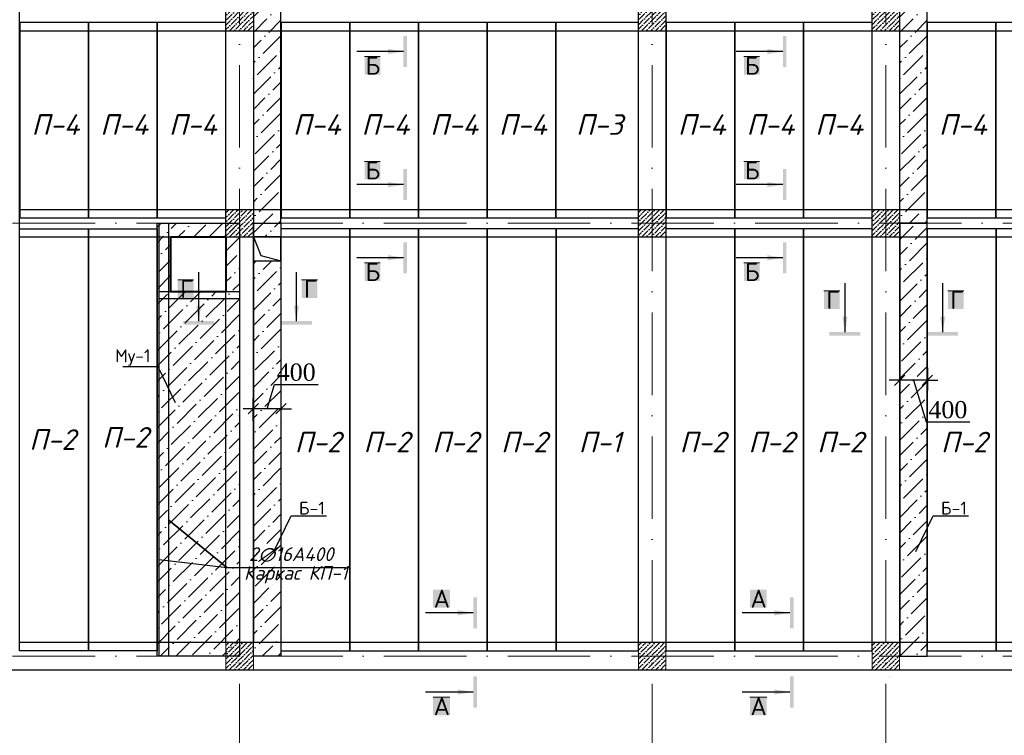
# Model space of a CAD drawing. Header units: millimetres. Extents: x 363306 to 7757304, y 1022887 to 1207196.
# Tile 648 of 656: x 2219500 to 2233821, y 1068953 to 1079362. Entities that reach past the tile are written whole.
import ezdxf

# ---------------------------------------------------------------- set-up
doc = ezdxf.new("R2010")
doc.units = ezdxf.units.MM
doc.linetypes.add('ACAD_ISO10W100', pattern=[18, 12, -3, 0, -3])
doc.layers.add('.', color=7, linetype='Continuous', lineweight=15)
doc.layers.add('размеры', color=12, linetype='Continuous', lineweight=15)
for name, color, linetype in [('0 @ 100', 7, 'Continuous'), ('PDF3_0', 7, 'Continuous'), ('PDF3_Text', 7, 'Continuous'), ('PDF6_0', 7, 'Continuous'), ('PDF6_Text', 7, 'Continuous')]:
    doc.layers.add(name, color=color, linetype=linetype)
doc.styles.add('Arial Gyr', font='arial.ttf')
doc.styles.add('iso', font='isocpeur.TTF')
doc.styles.add('PDF ISOCPEUR', font='isocpeur.TTF')
doc.styles.add('PDF ISOCPEUR Italic', font='isocpeui.ttf')
doc.styles.add('WMF-Times New Roman0', font='times.ttf')
doc.styles.add('ГОСТ 2.304', font='isocpeui.ttf')
doc.dimstyles.new('Copy of 9580548', dxfattribs={"dimtxt": 150, "dimasz": 150, "dimexe": 150, "dimexo": 20, "dimgap": 80, "dimtad": 1, "dimtxsty": 'Arial Gyr', "dimblk": 'OBLIQUE', "dimcen": 5, "dimdle": 150, "dimadec": 0, "dimazin": 0, "dimtfac": 1, "dimtmove": 0, "dimatfit": 1, "dimldrblk": 'OBLIQUE', "dimfxl": 0, "dimarcsym": 0})
pattern_1 = [(45, (2222898.63, 1079402.25), (84.19, 308.6963), [396.875, -79.375, 0, -79.375])]

# ---------------------------------------------------------------- blocks, each defined once
blk = doc.blocks.new('_Oblique')
at = {"color": 0, "linetype": 'ByBlock', "lineweight": -2}
blk.add_line((-0.5, -0.5), (0.5, 0.5), dxfattribs=at)
blk = doc.blocks.new('*D2183')
at = {"color": 0, "linetype": 'ByBlock', "lineweight": -2, "transparency": 16777216}
for p, q in [((2223099, 1073704), (2223205, 1074056)), ((2223205, 1074056), (2223840, 1074056)), ((2222898, 1073525), (2222898, 1073854)), ((2223301, 1073525), (2223301, 1073854)), ((2222898, 1073704), (2222748, 1073704)), ((2223301, 1073704), (2222898, 1073704)), ((2223301, 1073704), (2222898, 1073704)), ((2223301, 1073704), (2223451, 1073704))]:
    blk.add_line(p, q, dxfattribs=at)
at = {"layer": 'Defpoints', "color": 0, "linetype": 'ByBlock', "lineweight": 30, "transparency": 16777216}
for p in [(2222898, 1073704), (2222898, 1073505), (2223301, 1073505)]:
    blk.add_point(p, dxfattribs=at)
at = {"color": 0, "linetype": 'ByBlock', "lineweight": -2, "transparency": 16777216, "xscale": 150, "yscale": 150, "zscale": 150}
blk.add_blockref('_Oblique', (2222898, 1073704), dxfattribs=at)
at = {"color": 0, "linetype": 'ByBlock', "lineweight": -2, "transparency": 16777216, "xscale": 150, "yscale": 150, "zscale": 150, "rotation": 180}
blk.add_blockref('_Oblique', (2223301, 1073704), dxfattribs=at)
at = {"color": 0, "linetype": 'ByBlock', "lineweight": 0, "transparency": 16777216, "insert": (2223522, 1074233), "char_height": 250, "attachment_point": 5, "style": 'WMF-Times New Roman0'}
blk.add_mtext('400', dxfattribs=at)
blk = doc.blocks.new('*D2186')
at = {"color": 0, "linetype": 'ByBlock', "lineweight": -2, "transparency": 16777216}
for p, q in [((2232298, 1074296), (2232298, 1073967)), ((2232702, 1074296), (2232702, 1073967)), ((2232298, 1074117), (2232148, 1074117)), ((2232702, 1074117), (2232298, 1074117)), ((2232702, 1074117), (2232298, 1074117)), ((2232500, 1074117), (2232682, 1073511)), ((2232702, 1074117), (2232852, 1074117)), ((2232682, 1073511), (2233317, 1073511))]:
    blk.add_line(p, q, dxfattribs=at)
at = {"layer": 'Defpoints', "color": 0, "linetype": 'ByBlock', "lineweight": 30, "transparency": 16777216}
for p in [(2232298, 1074316), (2232702, 1074316), (2232298, 1074117)]:
    blk.add_point(p, dxfattribs=at)
at = {"color": 0, "linetype": 'ByBlock', "lineweight": -2, "transparency": 16777216, "xscale": 150, "yscale": 150, "zscale": 150}
blk.add_blockref('_Oblique', (2232298, 1074117), dxfattribs=at)
at = {"color": 0, "linetype": 'ByBlock', "lineweight": -2, "transparency": 16777216, "xscale": 150, "yscale": 150, "zscale": 150, "rotation": 180}
blk.add_blockref('_Oblique', (2232702, 1074117), dxfattribs=at)
at = {"color": 0, "linetype": 'ByBlock', "lineweight": 0, "transparency": 16777216, "insert": (2233000, 1073688), "char_height": 250, "attachment_point": 5, "style": 'WMF-Times New Roman0'}
blk.add_mtext('400', dxfattribs=at)

msp = doc.modelspace()

# ---------------------------------------------------------------- hatches: boundary and pattern name
at = {"layer": '.', "ltscale": 100, "true_color": 0x636466}
h = msp.add_hatch(dxfattribs=at)
h.set_pattern_fill('ANSI36', color=251, scale=50)
h.set_pattern_definition(pattern_1)
h.paths.add_polyline_path([(2223298.633, 1085702.249), (2222898.633, 1085702.249), (2222898.633, 1085502.249), (2223298.633, 1085502.249)])
h.paths.add_polyline_path([(2223298.633, 1085502.249), (2222898.633, 1085502.249), (2222898.633, 1079952.249), (2223298.633, 1079952.249)])
h.paths.add_polyline_path([(2223298.633, 1079602.249), (2222898.633, 1079602.249), (2222898.633, 1076402.249), (2223298.633, 1076402.249)])
h = msp.add_hatch(dxfattribs=at)
h.set_pattern_fill('ANSI36', color=251, scale=50)
h.set_pattern_definition([(45, (2232298.63, 1079402.25), (84.19, 308.6963), [396.875, -79.375, 0, -79.375])])
h.paths.add_polyline_path([(2232698.633, 1085702.249), (2232298.633, 1085702.249), (2232298.633, 1085502.249), (2232698.633, 1085502.249)])
h.paths.add_polyline_path([(2232698.633, 1085502.249), (2232298.633, 1085502.249), (2232298.633, 1079952.249), (2232698.633, 1079952.249)])
h.paths.add_polyline_path([(2232698.633, 1079602.249), (2232298.633, 1079602.249), (2232298.633, 1076402.249), (2232698.633, 1076402.249)])
h = msp.add_hatch(dxfattribs=at)
h.set_pattern_fill('ANSI36', color=251, scale=50)
h.set_pattern_definition([(45, (247899.73, -65460), (84.189901, 308.696304), [396.875, -79.375, 0, -79.375])])
h.paths.add_polyline_path([(2221498.338, 1076402.249), (2222698.633, 1076402.249), (2222698.633, 1070102.249), (2221498.338, 1070102.249)])
h.paths.add_polyline_path([(2222498.961, 1075402.344), (2222498.961, 1076201.302), (2221698.463, 1076201.302), (2221698.463, 1075402.344)], flags=16)
h = msp.add_hatch(dxfattribs=at)
h.set_pattern_fill('ANSI36', color=251, scale=50)
h.set_pattern_definition(pattern_1)
h.paths.add_polyline_path([(2223298.633, 1070102.249), (2222898.633, 1070102.249), (2222898.633, 1070302.249), (2223298.633, 1070302.249)])
h.paths.add_polyline_path([(2223298.633, 1070302.249), (2222898.633, 1070302.249), (2222898.633, 1075852.249), (2223298.633, 1075852.249)])
h.paths.add_polyline_path([(2223298.633, 1076202.249), (2222898.633, 1076202.249), (2222898.633, 1076402.249), (2223298.633, 1076402.249)])
h = msp.add_hatch(dxfattribs=at)
h.set_pattern_fill('ANSI36', color=251, scale=50)
h.set_pattern_definition([(45, (2232299.51, 1070102.25), (84.19, 308.6963), [396.875, -79.375, 0, -79.375])])
h.paths.add_polyline_path([(2232699.514, 1076402.249), (2232299.514, 1076402.249), (2232299.514, 1076202.249), (2232699.514, 1076202.249)])
h.paths.add_polyline_path([(2232699.514, 1076202.249), (2232299.514, 1076202.249), (2232299.514, 1070302.249), (2232699.514, 1070302.249)])
h.paths.add_polyline_path([(2232699.514, 1070302.249), (2232299.514, 1070302.249), (2232299.514, 1070102.249), (2232699.514, 1070102.249)])
at = {"ltscale": 100}
h = msp.add_hatch(dxfattribs=at)
h.set_pattern_fill('ANSI36', color=256, scale=15, style=0)
h.set_pattern_definition([(45, (-14802063.917, 10262432.25), (25.25697034, 92.60889125), [119.0625, -23.8125, 0, -23.8125])])
h.paths.add_polyline_path([(2222898.633, 1079602.249), (2222498.633, 1079602.249), (2222498.633, 1079202.249), (2222898.633, 1079202.249)])
h = msp.add_hatch(dxfattribs=at)
h.set_pattern_fill('ANSI36', color=256, scale=15, style=0)
h.set_pattern_definition([(45, (-14815263.917, 10262432.25), (25.25697034, 92.60889125), [119.0625, -23.8125, 0, -23.8125])])
h.paths.add_polyline_path([(2228898.633, 1079602.249), (2228498.633, 1079602.249), (2228498.633, 1079202.249), (2228898.633, 1079202.249)])
h = msp.add_hatch(dxfattribs=at)
h.set_pattern_fill('ANSI36', color=256, scale=15, style=0)
h.set_pattern_definition([(45, (-14811863.917, 10262432.25), (25.25697034, 92.60889125), [119.0625, -23.8125, 0, -23.8125])])
h.paths.add_polyline_path([(2232298.633, 1079602.249), (2231898.633, 1079602.249), (2231898.633, 1079202.249), (2232298.633, 1079202.249)])
h = msp.add_hatch(dxfattribs=at)
h.set_pattern_fill('ANSI36', color=256, scale=15, style=0)
h.set_pattern_definition([(45, (-14802063.917, 10259432.25), (25.25697034, 92.60889125), [119.0625, -23.8125, 0, -23.8125])])
h.paths.add_polyline_path([(2222898.633, 1076602.249), (2222498.633, 1076602.249), (2222498.633, 1076202.249), (2222898.633, 1076202.249)])
h = msp.add_hatch(dxfattribs=at)
h.set_pattern_fill('ANSI36', color=256, scale=15, style=0)
h.set_pattern_definition([(45, (-14815263.917, 10259432.25), (25.25697034, 92.60889125), [119.0625, -23.8125, 0, -23.8125])])
h.paths.add_polyline_path([(2228898.633, 1076602.249), (2228498.633, 1076602.249), (2228498.633, 1076202.249), (2228898.633, 1076202.249)])
h = msp.add_hatch(dxfattribs=at)
h.set_pattern_fill('ANSI36', color=256, scale=15, style=0)
h.set_pattern_definition([(45, (-14811863.917, 10259432.25), (25.25697034, 92.60889125), [119.0625, -23.8125, 0, -23.8125])])
h.paths.add_polyline_path([(2232298.633, 1076602.249), (2231898.633, 1076602.249), (2231898.633, 1076202.249), (2232298.633, 1076202.249)])
h = msp.add_hatch(dxfattribs=at)
h.set_pattern_fill('ANSI36', color=256, scale=15, style=0)
h.set_pattern_definition([(45, (-14821263.917, 10253132.25), (25.25697034, 92.60889125), [119.0625, -23.8125, 0, -23.8125])])
h.paths.add_polyline_path([(2222898.633, 1070302.249), (2222498.633, 1070302.249), (2222498.633, 1069902.249), (2222898.633, 1069902.249)])
h = msp.add_hatch(dxfattribs=at)
h.set_pattern_fill('ANSI36', color=256, scale=15, style=0)
h.set_pattern_definition([(45, (-14815263.917, 10253132.25), (25.25697034, 92.60889125), [119.0625, -23.8125, 0, -23.8125])])
h.paths.add_polyline_path([(2228898.633, 1070302.249), (2228498.633, 1070302.249), (2228498.633, 1069902.249), (2228898.633, 1069902.249)])
h = msp.add_hatch(dxfattribs=at)
h.set_pattern_fill('ANSI36', color=256, scale=15, style=0)
h.set_pattern_definition([(45, (-14811863.917, 10253132.25), (25.25697034, 92.60889125), [119.0625, -23.8125, 0, -23.8125])])
h.paths.add_polyline_path([(2232298.633, 1070302.249), (2231898.633, 1070302.249), (2231898.633, 1069902.249), (2232298.633, 1069902.249)])

# ---------------------------------------------------------------- linework, layer by layer
at = {"color": 1, "linetype": 'ACAD_ISO10W100', "lineweight": 9, "ltscale": 100}
for p, q in [((2222698.633, 1085902.249, 0), (2222698.633, 1067226.703, 0)), ((2228698.633, 1085902.249, 0), (2228698.633, 1067226.703, 0)), ((2232098.633, 1085902.249, 0), (2232098.633, 1067226.703, 0)), ((2245798.633, 1076402.249, 0), (2217033.598, 1076402.249, 0)), ((2245798.633, 1070102.249, 0), (2217033.598, 1070102.249, 0))]:
    msp.add_line(p, q, dxfattribs=at)
at = {"color": 0, "ltscale": 100}
for p, q in [((2222498.633, 1070302.249, 0), (2222498.633, 1085502.249, 0)), ((2222898.633, 1085502.249, 0), (2222898.633, 1070302.249, 0)), ((2228498.633, 1070302.249, 0), (2228498.633, 1085502.249, 0)), ((2228898.633, 1085502.249, 0), (2228898.633, 1070302.249, 0)), ((2231898.633, 1070302.249, 0), (2231898.633, 1085502.249, 0)), ((2232298.633, 1085502.249, 0), (2232298.633, 1070302.249, 0)), ((2219498.633, 1079202.249, 0), (2245398.633, 1079202.249, 0)), ((2219498.633, 1076602.249, 0), (2245398.633, 1076602.249, 0)), ((2219498.633, 1076202.249, 0), (2245398.633, 1076202.249, 0)), ((2222898.633, 1076202.249, 0), (2223005.924, 1075929.988, 0)), ((2223005.924, 1075929.988, 0), (2223298.633, 1075852.249, 0))]:
    msp.add_line(p, q, dxfattribs=at)
at = {"color": 0, "ltscale": 100, "elevation": 0}
for points in [[(2219098.633, 1085902.249), (2245798.633, 1085902.249), (2245798.633, 1069902.249), (2219098.633, 1069902.249)], [(2245398.633, 1070302.249), (2219498.633, 1070302.249), (2219498.633, 1085502.249), (2245398.633, 1085502.249)]]:
    msp.add_lwpolyline(points, close=True, dxfattribs=at)
at = {"color": 3, "lineweight": 30, "ltscale": 100, "elevation": 0}
for points in [[(2222898.633, 1076402.249), (2223298.633, 1076402.249), (2223298.633, 1085702.249), (2222898.633, 1085702.249)], [(2232298.633, 1076402.249), (2232698.633, 1076402.249), (2232698.633, 1085702.249), (2232298.633, 1085702.249)], [(2221498.338, 1076402.249), (2222698.633, 1076402.249), (2222698.633, 1070102.249), (2221498.338, 1070102.249)], [(2221498.338, 1076402.249), (2222698.633, 1076402.249), (2222698.633, 1070102.249), (2221498.338, 1070102.249)], [(2222898.633, 1076402.249), (2223298.633, 1076402.249), (2223298.633, 1070102.249), (2222898.633, 1070102.249)], [(2232299.514, 1070102.249), (2232699.514, 1070102.249), (2232699.514, 1076402.249), (2232299.514, 1076402.249)], [(2223298.633, 1076202.249), (2222898.633, 1076202.249), (2222898.633, 1075852.249), (2223298.633, 1075852.249)]]:
    msp.add_lwpolyline(points, close=True, dxfattribs=at)
at = {"color": 252, "ltscale": 100, "elevation": 0}
for points in [[(2222898.633, 1069902.249), (2222898.633, 1069902.249)], [(2228898.633, 1069902.249), (2228898.633, 1069902.249)], [(2232148.633, 1069795.249), (2232148.633, 1069795.249)], [(2232298.633, 1069902.249), (2232298.633, 1069902.249)]]:
    msp.add_lwpolyline(points, dxfattribs=at)
at = {"color": 32, "ltscale": 100, "elevation": 0}
msp.add_lwpolyline([(2232148.633, 1069802.249), (2232148.633, 1069802.249)], dxfattribs=at)
at = {"layer": 'PDF3_0', "color": 177, "lineweight": 30, "true_color": 0x283188, "elevation": 0}
for points in [[(2220500.265, 1079322.249), (2219501.058, 1079322.249), (2219501.058, 1076482.021), (2220500.265, 1076482.021)], [(2221499.472, 1079322.249), (2220500.265, 1079322.249), (2220500.265, 1076482.021), (2221499.472, 1076482.021)], [(2222498.679, 1079322.249), (2221499.472, 1079322.249), (2221499.472, 1076482.021), (2222498.679, 1076482.021)], [(2224300.265, 1079322.249), (2223301.058, 1079322.249), (2223301.058, 1076482.021), (2224300.265, 1076482.021)], [(2225299.472, 1079322.249), (2224300.265, 1079322.249), (2224300.265, 1076482.021), (2225299.472, 1076482.021)], [(2226298.679, 1079322.249), (2225299.472, 1079322.249), (2225299.472, 1076482.021), (2226298.679, 1076482.021)], [(2227297.887, 1079322.249), (2226298.679, 1079322.249), (2226298.679, 1076482.021), (2227297.887, 1076482.021)], [(2228498.633, 1079322.249), (2227297.887, 1079322.249), (2227297.887, 1076482.021), (2228498.633, 1076482.021)], [(2229900.265, 1079322.249), (2228901.058, 1079322.249), (2228901.058, 1076482.021), (2229900.265, 1076482.021)], [(2230899.472, 1079322.249), (2229900.265, 1079322.249), (2229900.265, 1076482.021), (2230899.472, 1076482.021)], [(2231898.679, 1079322.249), (2230899.472, 1079322.249), (2230899.472, 1076482.021), (2231898.679, 1076482.021)], [(2233697.841, 1079322.249), (2232698.633, 1079322.249), (2232698.633, 1076482.021), (2233697.841, 1076482.021)], [(2234697.048, 1079322.249), (2233697.841, 1079322.249), (2233697.841, 1076482.021), (2234697.048, 1076482.021)], [(2224300.291, 1076322.324), (2223299.669, 1076322.324), (2223299.669, 1070183.122), (2224300.291, 1070183.122)], [(2225300.913, 1076322.324), (2224300.291, 1076322.324), (2224300.291, 1070183.122), (2225300.913, 1070183.122)], [(2226301.536, 1076322.324), (2225300.913, 1076322.324), (2225300.913, 1070183.122), (2226301.536, 1070183.122)], [(2227302.158, 1076322.324), (2226301.536, 1076322.324), (2226301.536, 1070183.122), (2227302.158, 1070183.122)], [(2228499.544, 1076322.324), (2227300.337, 1076322.324), (2227300.337, 1070183.122), (2228499.544, 1070183.122)], [(2229899.256, 1076322.324), (2228898.633, 1076322.324), (2228898.633, 1070183.122), (2229899.256, 1070183.122)], [(2230899.878, 1076322.324), (2229899.256, 1076322.324), (2229899.256, 1070183.122), (2230899.878, 1070183.122)], [(2231900.5, 1076322.324), (2230899.878, 1076322.324), (2230899.878, 1070183.122), (2231900.5, 1070183.122)], [(2233700.136, 1076322.324), (2232699.514, 1076322.324), (2232699.514, 1070183.122), (2233700.136, 1070183.122)], [(2234700.758, 1076322.324), (2233700.136, 1076322.324), (2233700.136, 1070183.122), (2234700.758, 1070183.122)]]:
    msp.add_lwpolyline(points, close=True, dxfattribs=at)
at = {"layer": 'PDF3_0', "lineweight": 25, "elevation": 0}
for points in [[(2225081.817, 1078898.735), (2224402.933, 1078898.735)], [(2230599.511, 1078898.735), (2229920.627, 1078898.735)], [(2225081.817, 1076962.473), (2224402.933, 1076962.473)], [(2230599.511, 1076962.473), (2229920.627, 1076962.473)], [(2225081.817, 1075898.735), (2224402.933, 1075898.735)], [(2230599.511, 1075898.735), (2229920.627, 1075898.735)], [(2222104.117, 1074978.859), (2222104.117, 1075691.61)], [(2223524.424, 1074978.859), (2223524.424, 1075691.61)], [(2231503.962, 1074817.928), (2231503.962, 1075530.679)], [(2232924.269, 1074817.928), (2232924.269, 1075530.679)], [(2221768.375, 1073791.174), (2221513.564, 1074310.582), (2221000.353, 1074310.582)], [(2223194.866, 1071625.83), (2223449.677, 1072145.238), (2223962.888, 1072145.238)], [(2232531.86, 1071625.83), (2232786.671, 1072145.238), (2233299.882, 1072145.238)], [(2226096.654, 1070734.826), (2225400.837, 1070734.826)], [(2230703.621, 1070734.826), (2230007.804, 1070734.826)], [(2226096.654, 1069581.801), (2225400.837, 1069581.801)], [(2230703.621, 1069581.801), (2230007.804, 1069581.801)]]:
    msp.add_lwpolyline(points, dxfattribs=at)
at = {"layer": 'PDF3_0', "color": 7, "lineweight": 0, "true_color": 0xffffff, "elevation": 0}
for points in [[(2224515.311, 1078824.843), (2224744.684, 1078824.843)], [(2230033.005, 1078824.843), (2230262.378, 1078824.843)], [(2224515.311, 1077301.145), (2224744.684, 1077301.145)], [(2230033.005, 1077301.145), (2230262.378, 1077301.145)], [(2224515.311, 1075824.843), (2224744.684, 1075824.843)], [(2230033.005, 1075824.843), (2230262.378, 1075824.843)], [(2221797.772, 1075577.693), (2222028.685, 1075577.693)], [(2223599.856, 1075577.693), (2223830.768, 1075577.693)], [(2231197.617, 1075416.762), (2231428.53, 1075416.762)], [(2232999.701, 1075416.762), (2233230.613, 1075416.762)], [(2225513.215, 1069507.909), (2225757.982, 1069507.909)], [(2230120.182, 1069507.909), (2230364.949, 1069507.909)]]:
    msp.add_lwpolyline(points, dxfattribs=at)
at = {"layer": 'PDF3_0', "transparency": 33554559}
for points in [[(2225134.157, 1078673.98, 0), (2225134.157, 1079125.029, 0), (2225081.817, 1078673.98, 0)], [(2225134.157, 1079125.029, 0), (2225081.817, 1078673.98, 0), (2225081.817, 1079125.029, 0)], [(2230651.851, 1078673.98, 0), (2230651.851, 1079125.029, 0), (2230599.511, 1078673.98, 0)], [(2230651.851, 1079125.029, 0), (2230599.511, 1078673.98, 0), (2230599.511, 1079125.029, 0)], [(2225081.817, 1078898.735, 0), (2224857.062, 1078937.22, 0), (2224857.062, 1078861.789, 0)], [(2230599.511, 1078898.735, 0), (2230374.756, 1078937.22, 0), (2230374.756, 1078861.789, 0)], [(2225081.817, 1077188.768, 0), (2225081.817, 1076737.718, 0), (2225134.157, 1077188.768, 0)], [(2225081.817, 1076737.718, 0), (2225134.157, 1077188.768, 0), (2225134.157, 1076737.718, 0)], [(2230599.511, 1077188.768, 0), (2230599.511, 1076737.718, 0), (2230651.851, 1077188.768, 0)], [(2230599.511, 1076737.718, 0), (2230651.851, 1077188.768, 0), (2230651.851, 1076737.718, 0)], [(2225081.817, 1076962.473, 0), (2224857.062, 1077000.959, 0), (2224857.062, 1076925.527, 0)], [(2230599.511, 1076962.473, 0), (2230374.756, 1077000.959, 0), (2230374.756, 1076925.527, 0)], [(2225134.157, 1075673.98, 0), (2225134.157, 1076125.029, 0), (2225081.817, 1075673.98, 0)], [(2225134.157, 1076125.029, 0), (2225081.817, 1075673.98, 0), (2225081.817, 1076125.029, 0)], [(2230651.851, 1075673.98, 0), (2230651.851, 1076125.029, 0), (2230599.511, 1075673.98, 0)], [(2230651.851, 1076125.029, 0), (2230599.511, 1075673.98, 0), (2230599.511, 1076125.029, 0)], [(2225081.817, 1075898.735, 0), (2224857.062, 1075937.22, 0), (2224857.062, 1075861.789, 0)], [(2230599.511, 1075898.735, 0), (2230374.756, 1075937.22, 0), (2230374.756, 1075861.789, 0)], [(2222104.117, 1074978.859, 0), (2222141.063, 1075203.614, 0), (2222065.631, 1075203.614, 0)], [(2223524.424, 1074978.859, 0), (2223562.91, 1075203.614, 0), (2223487.478, 1075203.614, 0)], [(2221877.822, 1074926.519, 0), (2222328.872, 1074926.519, 0), (2221877.822, 1074978.859, 0)], [(2222328.872, 1074926.519, 0), (2221877.822, 1074978.859, 0), (2222328.872, 1074978.859, 0)], [(2223749.179, 1074978.859, 0), (2223299.669, 1074978.859, 0), (2223749.179, 1074926.519, 0)], [(2223299.669, 1074978.859, 0), (2223749.179, 1074926.519, 0), (2223299.669, 1074926.519, 0)], [(2231503.962, 1074817.928, 0), (2231540.908, 1075042.683, 0), (2231465.476, 1075042.683, 0)], [(2232924.269, 1074817.928, 0), (2232962.754, 1075042.683, 0), (2232887.323, 1075042.683, 0)], [(2231277.667, 1074765.588, 0), (2231728.717, 1074765.588, 0), (2231277.667, 1074817.928, 0)], [(2231728.717, 1074765.588, 0), (2231277.667, 1074817.928, 0), (2231728.717, 1074817.928, 0)], [(2233149.024, 1074817.928, 0), (2232699.514, 1074817.928, 0), (2233149.024, 1074765.588, 0)], [(2232699.514, 1074817.928, 0), (2233149.024, 1074765.588, 0), (2232699.514, 1074765.588, 0)], [(2226096.654, 1070959.581, 0), (2226096.654, 1070510.071, 0), (2226148.995, 1070959.581, 0)], [(2226096.654, 1070510.071, 0), (2226148.995, 1070959.581, 0), (2226148.995, 1070510.071, 0)], [(2230703.621, 1070959.581, 0), (2230703.621, 1070510.071, 0), (2230755.962, 1070959.581, 0)], [(2230703.621, 1070510.071, 0), (2230755.962, 1070959.581, 0), (2230755.962, 1070510.071, 0)], [(2226096.654, 1070734.826, 0), (2225870.36, 1070771.772, 0), (2225870.36, 1070696.34, 0)], [(2230703.621, 1070734.826, 0), (2230477.327, 1070771.772, 0), (2230477.327, 1070696.34, 0)], [(2226148.995, 1069357.046, 0), (2226148.995, 1069808.096, 0), (2226096.654, 1069357.046, 0)], [(2226148.995, 1069808.096, 0), (2226096.654, 1069357.046, 0), (2226096.654, 1069808.096, 0)], [(2230755.962, 1069357.046, 0), (2230755.962, 1069808.096, 0), (2230703.621, 1069357.046, 0)], [(2230755.962, 1069808.096, 0), (2230703.621, 1069357.046, 0), (2230703.621, 1069808.096, 0)], [(2226096.654, 1069581.801, 0), (2225870.36, 1069620.287, 0), (2225870.36, 1069544.855, 0)], [(2230703.621, 1069581.801, 0), (2230477.327, 1069620.287, 0), (2230477.327, 1069544.855, 0)]]:
    msp.add_solid(points, dxfattribs=at)
at = {"layer": 'PDF3_0', "color": 7, "true_color": 0xffffff, "transparency": 33554559}
for points in [[(2224515.311, 1078561.602, 0), (2224744.684, 1078561.602, 0), (2224515.311, 1078824.843, 0)], [(2224744.684, 1078561.602, 0), (2224515.311, 1078824.843, 0), (2224744.684, 1078824.843, 0)], [(2230033.005, 1078561.602, 0), (2230262.378, 1078561.602, 0), (2230033.005, 1078824.843, 0)], [(2230262.378, 1078561.602, 0), (2230033.005, 1078824.843, 0), (2230262.378, 1078824.843, 0)], [(2224515.311, 1077037.905, 0), (2224744.684, 1077037.905, 0), (2224515.311, 1077301.145, 0)], [(2224744.684, 1077037.905, 0), (2224515.311, 1077301.145, 0), (2224744.684, 1077301.145, 0)], [(2230033.005, 1077037.905, 0), (2230262.378, 1077037.905, 0), (2230033.005, 1077301.145, 0)], [(2230262.378, 1077037.905, 0), (2230033.005, 1077301.145, 0), (2230262.378, 1077301.145, 0)], [(2224515.311, 1075561.602, 0), (2224744.684, 1075561.602, 0), (2224515.311, 1075824.843, 0)], [(2224744.684, 1075561.602, 0), (2224515.311, 1075824.843, 0), (2224744.684, 1075824.843, 0)], [(2230033.005, 1075561.602, 0), (2230262.378, 1075561.602, 0), (2230033.005, 1075824.843, 0)], [(2230262.378, 1075561.602, 0), (2230033.005, 1075824.843, 0), (2230262.378, 1075824.843, 0)], [(2221797.772, 1075315.992, 0), (2222028.685, 1075315.992, 0), (2221797.772, 1075577.693, 0)], [(2222028.685, 1075315.992, 0), (2221797.772, 1075577.693, 0), (2222028.685, 1075577.693, 0)], [(2223599.856, 1075315.992, 0), (2223830.768, 1075315.992, 0), (2223599.856, 1075577.693, 0)], [(2223830.768, 1075315.992, 0), (2223599.856, 1075577.693, 0), (2223830.768, 1075577.693, 0)], [(2231197.617, 1075155.061, 0), (2231428.53, 1075155.061, 0), (2231197.617, 1075416.762, 0)], [(2231428.53, 1075155.061, 0), (2231197.617, 1075416.762, 0), (2231428.53, 1075416.762, 0)], [(2232999.701, 1075155.061, 0), (2233230.613, 1075155.061, 0), (2232999.701, 1075416.762, 0)], [(2233230.613, 1075155.061, 0), (2232999.701, 1075416.762, 0), (2233230.613, 1075416.762, 0)], [(2225513.215, 1070808.718, 0), (2225757.982, 1070808.718, 0), (2225513.215, 1071071.959, 0)], [(2225757.982, 1070808.718, 0), (2225513.215, 1071071.959, 0), (2225757.982, 1071071.959, 0)], [(2230120.182, 1070808.718, 0), (2230364.949, 1070808.718, 0), (2230120.182, 1071071.959, 0)], [(2230364.949, 1070808.718, 0), (2230120.182, 1071071.959, 0), (2230364.949, 1071071.959, 0)], [(2225513.215, 1069244.668, 0), (2225757.982, 1069244.668, 0), (2225513.215, 1069507.909, 0)], [(2225757.982, 1069244.668, 0), (2225513.215, 1069507.909, 0), (2225757.982, 1069507.909, 0)], [(2230120.182, 1069244.668, 0), (2230364.949, 1069244.668, 0), (2230120.182, 1069507.909, 0)], [(2230364.949, 1069244.668, 0), (2230120.182, 1069507.909, 0), (2230364.949, 1069507.909, 0)]]:
    msp.add_solid(points, dxfattribs=at)
at = {"layer": 'PDF6_0', "color": 219, "lineweight": 30, "true_color": 0x642065, "elevation": 0}
for points in [[(2221529.127, 1070102.125), (2221529.127, 1076401.426)], [(2221669.214, 1070102.125), (2221669.214, 1076401.426)], [(2222699.412, 1075402.344), (2221529.454, 1075402.344)], [(2222699.085, 1075302.281), (2221529.127, 1075302.281)]]:
    msp.add_lwpolyline(points, dxfattribs=at)
at = {"layer": 'PDF6_0', "color": 177, "lineweight": 30, "true_color": 0x283188, "elevation": 0}
for points in [[(2220499.255, 1070182.174), (2219498.633, 1070182.174), (2219498.633, 1076321.377), (2220499.255, 1076321.377)], [(2221498.338, 1070182.174), (2220499.255, 1070182.174), (2220499.255, 1076321.377), (2221498.338, 1076321.377)]]:
    msp.add_lwpolyline(points, close=True, dxfattribs=at)
at = {"layer": 'PDF6_0', "color": 109, "lineweight": 40, "true_color": 0x136633, "elevation": 0}
msp.add_lwpolyline([(2221698.463, 1076201.302), (2222498.961, 1076201.302), (2222498.961, 1075402.344), (2221698.463, 1075402.344)], close=True, dxfattribs=at)
msp.add_lwpolyline([(2221698.463, 1076201.302), (2222498.961, 1076201.302), (2222498.961, 1075402.344), (2221698.463, 1075402.344)], close=True, dxfattribs=at)
at = {"layer": 'PDF6_0', "lineweight": 25, "elevation": 0}
msp.add_lwpolyline([(2221529.127, 1071508.496), (2222513.258, 1071395.126), (2221669.214, 1072083.169), (2222513.258, 1071395.126), (2222524.034, 1071395.126), (2224245.104, 1071395.126)], dxfattribs=at)
at = {"layer": 'размеры', "ltscale": 5, "elevation": 0}
for points in [[(2222498.633, 1079202.249), (2222898.633, 1079202.249), (2222898.633, 1079602.249), (2222498.633, 1079602.249)], [(2228498.633, 1079202.249), (2228898.633, 1079202.249), (2228898.633, 1079602.249), (2228498.633, 1079602.249)], [(2231898.633, 1079202.249), (2232298.633, 1079202.249), (2232298.633, 1079602.249), (2231898.633, 1079602.249)], [(2222498.633, 1076202.249), (2222898.633, 1076202.249), (2222898.633, 1076602.249), (2222498.633, 1076602.249)], [(2228498.633, 1076202.249), (2228898.633, 1076202.249), (2228898.633, 1076602.249), (2228498.633, 1076602.249)], [(2231898.633, 1076202.249), (2232298.633, 1076202.249), (2232298.633, 1076602.249), (2231898.633, 1076602.249)], [(2222498.633, 1069902.249), (2222898.633, 1069902.249), (2222898.633, 1070302.249), (2222498.633, 1070302.249)], [(2228498.633, 1069902.249), (2228898.633, 1069902.249), (2228898.633, 1070302.249), (2228498.633, 1070302.249)], [(2231898.633, 1069902.249), (2232298.633, 1069902.249), (2232298.633, 1070302.249), (2231898.633, 1070302.249)]]:
    msp.add_lwpolyline(points, close=True, dxfattribs=at)

# ---------------------------------------------------------------- texts
at = {"color": 0, "lineweight": -2, "ltscale": 5, "insert": (1348958.4, 1070865.149), "char_height": 300, "width": 17773.54363, "attachment_point": 1, "style": 'iso'}
msp.add_mtext('\\pi7162.827;{\\fISOCPEUR|b0|i1|c204|p34;Примечание:\\P\\pi0;1. \\C256;Данный лист читать совместно с листами\\C0; КP- \\P2. Горизонтальные сетки СГ-1, СГ-2, СГ-3  устраиваются по длине в стенах и в перегородках, через каждый 600 мм расстояние по высоте.\\P\\C256;3. Стены  выполнить из газоблока изготавливается автоклавным методом D600/\\PКладку выполнить с применением однорядной перевязки\\P5.Контроль качества материалов и работ выполнять согласно указаниям \\PКМК 2.01.03-19, КМК 3.03.01-98 и ППР.\\P6. Все внутренние дверные отверстие монтажировать на отм. +2,100.\\P7. Прочность клеевого состава или раствора должна обеспечить величину нормального сцепления не менее 1,2 кгс/см².}', dxfattribs=at)
at = {"layer": '0 @ 100', "color": 7, "insert": (761996.908, 1075986.433), "char_height": 318.940213, "width": 19697.5359, "attachment_point": 4, "style": 'ГОСТ 2.304'}
msp.add_mtext('\\pi5457.36288;{\\fISOCPEUR|b1|i1|c204|p34;Характеристика участка строительства:\\P\\pi0;\\P}Расчетная зимняя температура воздух 15 °С.\\PСкоростной напор ветра   - 38кг/м2.\\PВес снегового покрова    - 50кг/м2.\\PКлассификация зданий по функциональной пожарной опасности - Ф 4.1 \\PКоэффициент надежности по назначению - 0.95\\P\\P^IПроектом разработано подъёмник для мало мобильных граждан населения грузоподъемностью 250 кг. скоростью 0,25 см/с. Двери шахт подъёмника противопожарные с пределом огнестойкости El 30. Подъёмники оборудованы кабинами габаритами 1500х1500 мм, ширина дверей кабины обеспечивает проезд инвалидной коляски. Для экстренных случаев подъёмник оснащен дополнительным аккумулятором и механическим спуском для безопасного спуска пассажира в нулевую отметку. Так же в дверях подъёмника установлены замки датчики которые открываются с ключевыми картами, чтобы открыть двери подъёмника.\\P^IС внешней и внутренней стороны наружных стен предусмотрено обшивка из аквапанелей толщиной 12,5мм с утеплением из минераловатной ваты на кварцевой основе, А =0,040 Вт/мС, толщиной 100мм. (по теплотехническому расчету). Наружная отделка из органическое стекло.\\P^IПодрядчик обязан предоставить заказчику сертификаты соответствия и пожарной безопасности на фасадную систему и все применяемые в данной системе материалы и изделия.\\PКонструкции, изделия и материалы применены по действующим стандартам, ТУ, сертификатам. На путях эвакуации используются отделочные материалы, соответствующие требованиям п. 5.25 ШНК 2.01.02-04.\\PОтделка стен с внутренней стороны окраска водоэмульсионными красками светлых тонов. Во внутренней и наружной отделке использованы современные отделочные материалы используемые на территории Республики Узбекистан.\\P^IКрыша - скатная из металлических профилированных листов с полимерными покрытиями с обеих сторон толщ.0,55мм по металлическим конструкциям.\\P^IПо периметру наружных стен устраивается бетонная отмостка. Бетон кл.В 7,5 шириной 1000 мм, толщиной 50 мм по гравийному основанию толщиной 100 мм -150 мм.\\P^IВсе строительно-монтажные работы вести согласно указаний соответствующих строительных норм и проекта производства работ (П.П.Р.) на основании ШНК 3.01.01 - 03 и КМК 3.01.02 - 00.', dxfattribs=at)
at = {"layer": 'PDF3_Text'}
for s, insert, char_height, attachment_point, style in [('Б', (2224744.684, 1078561.602, 0), 262.499, 9, 'PDF ISOCPEUR'), ('Б', (2230262.378, 1078561.602, 0), 262.499, 9, 'PDF ISOCPEUR'), ('П-4', (2220367.557, 1077686.478, 0), 299.9997, 9, 'PDF ISOCPEUR Italic'), ('П-4', (2221366.764, 1077686.478, 0), 299.9997, 9, 'PDF ISOCPEUR Italic'), ('П-4', (2222365.971, 1077686.478, 0), 299.9997, 9, 'PDF ISOCPEUR Italic'), ('П-4', (2224167.557, 1077686.478, 0), 299.9997, 9, 'PDF ISOCPEUR Italic'), ('П-4', (2225166.764, 1077686.478, 0), 299.9997, 9, 'PDF ISOCPEUR Italic'), ('П-4', (2226165.971, 1077686.478, 0), 299.9997, 9, 'PDF ISOCPEUR Italic'), ('П-4', (2227165.179, 1077686.478, 0), 299.9997, 9, 'PDF ISOCPEUR Italic'), ('П-3', (2228272.339, 1077686.478, 0), 299.9997, 9, 'PDF ISOCPEUR Italic'), ('П-4', (2229767.557, 1077686.478, 0), 299.9997, 9, 'PDF ISOCPEUR Italic'), ('П-4', (2230766.764, 1077686.478, 0), 299.9997, 9, 'PDF ISOCPEUR Italic'), ('П-4', (2231765.971, 1077686.478, 0), 299.9997, 9, 'PDF ISOCPEUR Italic'), ('П-4', (2233565.133, 1077686.478, 0), 299.9997, 9, 'PDF ISOCPEUR Italic'), ('Б', (2224744.684, 1077037.905, 0), 262.499, 9, 'PDF ISOCPEUR'), ('Б', (2230262.378, 1077037.905, 0), 262.499, 9, 'PDF ISOCPEUR'), ('Б', (2224744.684, 1075561.602, 0), 262.499, 9, 'PDF ISOCPEUR'), ('Б', (2230262.378, 1075561.602, 0), 262.499, 9, 'PDF ISOCPEUR'), ('Г', (2222028.685, 1075315.992, 0), 262.499, 9, 'PDF ISOCPEUR'), ('Г', (2223830.768, 1075315.992, 0), 262.499, 9, 'PDF ISOCPEUR'), ('Г', (2231428.53, 1075155.061, 0), 262.499, 9, 'PDF ISOCPEUR'), ('Г', (2233230.613, 1075155.061, 0), 262.499, 9, 'PDF ISOCPEUR'), ('Му-1', (2221401.186, 1074328.25, 0), 187.4997, 9, 'PDF ISOCPEUR'), ('П-2', (2224174.059, 1073067.992, 0), 299.9997, 9, 'PDF ISOCPEUR Italic'), ('П-2', (2225174.681, 1073067.992, 0), 299.9997, 9, 'PDF ISOCPEUR Italic'), ('П-2', (2226175.303, 1073067.992, 0), 299.9997, 9, 'PDF ISOCPEUR Italic'), ('П-2', (2227175.925, 1073067.992, 0), 299.9997, 9, 'PDF ISOCPEUR Italic'), ('П-1', (2228250.158, 1073067.992, 0), 299.9997, 9, 'PDF ISOCPEUR Italic'), ('П-2', (2229773.023, 1073067.992, 0), 299.9997, 9, 'PDF ISOCPEUR Italic'), ('П-2', (2230773.645, 1073067.992, 0), 299.9997, 9, 'PDF ISOCPEUR Italic'), ('П-2', (2231774.268, 1073067.992, 0), 299.9997, 9, 'PDF ISOCPEUR Italic'), ('П-2', (2233573.904, 1073067.992, 0), 299.9997, 9, 'PDF ISOCPEUR Italic'), ('Б-1', (2223562.055, 1072162.906, 0), 187.4997, 7, 'PDF ISOCPEUR'), ('Б-1', (2232899.049, 1072162.906, 0), 187.4997, 7, 'PDF ISOCPEUR'), ('А', (2225757.982, 1070808.718, 0), 262.499, 9, 'PDF ISOCPEUR'), ('А', (2230364.949, 1070808.718, 0), 262.499, 9, 'PDF ISOCPEUR'), ('А', (2225757.982, 1069244.668, 0), 262.499, 9, 'PDF ISOCPEUR'), ('А', (2230364.949, 1069244.668, 0), 262.499, 9, 'PDF ISOCPEUR')]:
    msp.add_mtext(s, dxfattribs=dict(at, insert=insert, char_height=char_height, attachment_point=attachment_point, style=style))
at = {"layer": 'PDF6_Text', "attachment_point": 3, "style": 'PDF ISOCPEUR Italic'}
for s, insert, char_height in [('П-2', (2220313.406, 1073404.606, 0), 299.9997), ('П-2', (2221373.645, 1073436.506, 0), 299.9997), ('2∅16А400', (2224063.453, 1071687.616, 0), 199.9995), ('Каркас КП-1', (2224268.196, 1071415.073, 0), 199.99946)]:
    msp.add_mtext(s, dxfattribs=dict(at, insert=insert, char_height=char_height))

# ---------------------------------------------------------------- dimensions: what is measured, and where the dimension line sits
at = {"linetype": 'ByBlock', "lineweight": 0}
for base, p1, p2, picture, middle in [((2222897.575, 1073704.124, 0), (2223301.336, 1073505.1, 0), (2222897.575, 1073505.221, 0), '*D2183', (2223255.104, 1074233.45, 0)), ((2232298.456, 1074117.013, 0), (2232702.217, 1074316.037, 0), (2232298.456, 1074315.917, 0), '*D2186', (2232732.283, 1073687.687, 0))]:
    dim = msp.add_linear_dim(base=base, p1=p1, p2=p2, angle=180, text='400', dimstyle='Copy of 9580548', override={"dimtxt": 250, "dimgap": 50, "dimtxsty": 'WMF-Times New Roman0', "dimtmove": 1}, dxfattribs=at)
    dim.commit()
    dim.dimension.update_dxf_attribs({"geometry": picture, "text_midpoint": middle})

doc.saveas('drawing.dxf')
